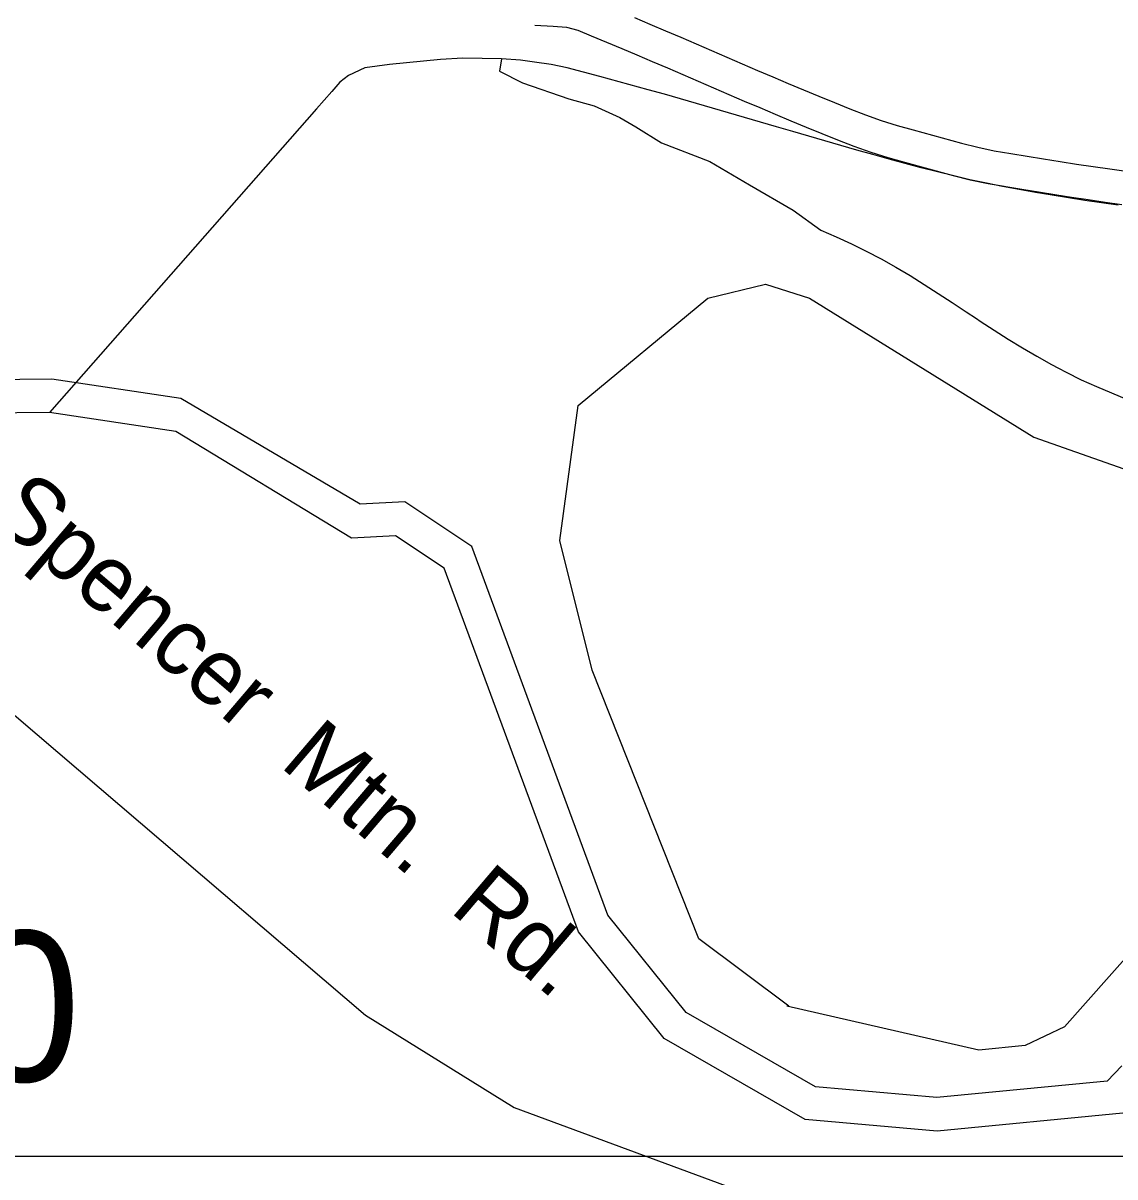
# Model space of a CAD drawing. Extents: x 1268485 to 1426702, y 514839 to 616766.
# Drawn here: x 1370002 to 1371075, y 573222 to 574355 of the extents above; entities that cross this region are included whole.
import ezdxf

# ---------------------------------------------------------------- set-up
doc = ezdxf.new("R2010")
doc.units = 0
for name, color, linetype in [('Old_Level_11', 7, 'Continuous'), ('Old_Level_32', 7, 'Continuous'), ('Old_Level_58', 7, 'Continuous'), ('Old_Level_60', 7, 'Continuous'), ('Old_Level_61', 7, 'Continuous'), ('Old_Level_62', 7, 'Continuous'), ('Old_Level_63', 7, 'Continuous'), ('Old_Level_8', 7, 'Continuous')]:
    doc.layers.add(name, color=color, linetype=linetype)

msp = doc.modelspace()

# ---------------------------------------------------------------- linework, layer by layer
at = {"layer": 'Old_Level_32'}
msp.add_lwpolyline([(1369855.495, 573793.151), (1370338.736, 573380.57), (1370484.761, 573289.654), (1370744.361, 573193.672), (1370825.486, 573140.29), (1370890.386, 573107.82), (1370999.087, 573063.625), (1371060.742, 573050.637), (1371099.274, 573053.672), (1371141.133, 573068.454), (1371175.366, 573092.816), (1371211.857, 573126.234)], dxfattribs=at)
at = {"layer": 'Old_Level_58'}
msp.add_line((1370290.69, 574270.813), (1370028.121, 573972.36), dxfattribs=at)
msp.add_line((1370290.69, 574270.813), (1370028.121, 573972.36), dxfattribs=at)
msp.add_lwpolyline([(1370472.366, 574319.718), (1370434.432, 574320.641), (1370412.388, 574319.155), (1370362.253, 574314.387), (1370338.16, 574310.952), (1370321.96, 574303.366), (1370313.451, 574296.804), (1370305.556, 574287.73), (1370290.69, 574270.813)], dxfattribs=at)
msp.add_lwpolyline([(1370472.366, 574319.718), (1370434.432, 574320.641), (1370412.388, 574319.155), (1370362.253, 574314.387), (1370338.16, 574310.952), (1370321.96, 574303.366), (1370313.451, 574296.804), (1370305.556, 574287.73), (1370290.69, 574270.813)], dxfattribs=at)
at = {"layer": 'Old_Level_60'}
for points in [[(1370152.246, 573953.616), (1370028.121, 573972.36), (1369738.69, 573969.438), (1369532.715, 574091.752), (1369231.699, 574422.757), (1369120.663, 574707.318), (1369055.661, 574793.953)], [(1370603.087, 574360.318), (1370618.158, 574353.911), (1370633.332, 574347.503), (1370648.403, 574341.043), (1370663.475, 574334.533), (1370678.546, 574328.023), (1370693.617, 574321.513), (1370708.689, 574315.053), (1370723.76, 574308.543), (1370738.831, 574302.084), (1370754.005, 574295.676), (1370769.077, 574289.319), (1370784.25, 574283.065), (1370799.424, 574276.862), (1370814.701, 574270.711), (1370829.874, 574264.713), (1370845.356, 574259.33), (1370861.042, 574254.461), (1370876.934, 574250), (1370924.403, 574236.979), (1370940.295, 574232.981), (1370956.392, 574229.598), (1370972.591, 574226.932), (1370988.79, 574224.266), (1371004.989, 574221.652), (1371021.188, 574219.037), (1371037.387, 574216.474), (1371053.689, 574214.014), (1371069.888, 574211.656), (1371086.19, 574209.4)], [(1370472.366, 574319.718), (1370470.251, 574307.716), (1370492.988, 574296.341), (1370538.462, 574280.416), (1370563.472, 574273.591), (1370588.484, 574262.216), (1370604.399, 574253.116), (1370629.41, 574237.191)], [(1370821.467, 574230.213), (1370805.678, 574234.724), (1370789.889, 574239.235), (1370774.203, 574243.849), (1370758.414, 574248.412), (1370742.625, 574253.025), (1370726.938, 574257.639), (1370711.149, 574262.253), (1370695.463, 574266.866), (1370679.674, 574271.48), (1370663.885, 574276.042), (1370648.096, 574280.553), (1370632.307, 574285.013), (1370616.518, 574289.422), (1370568.946, 574302.596), (1370552.952, 574306.902), (1370536.958, 574310.85), (1370520.964, 574314.131), (1370504.867, 574316.591), (1370490.923, 574318.437), (1370472.366, 574319.718)], [(1370629.41, 574237.191), (1370677.158, 574218.991), (1370715.811, 574196.241), (1370759.011, 574171.216), (1370785.993, 574151.473), (1370801.065, 574144.963), (1370816.033, 574138.196), (1370830.695, 574130.968), (1370845.253, 574123.33), (1370859.607, 574115.281), (1370873.756, 574106.926), (1370887.699, 574098.313), (1370901.438, 574089.445), (1370915.176, 574080.422), (1370928.915, 574071.349), (1370938.962, 574064.685)], [(1371078.09, 574176.131), (1371061.891, 574178.437), (1371045.589, 574180.847), (1371029.39, 574183.308), (1371013.191, 574185.871), (1370996.992, 574188.587), (1370980.895, 574191.355), (1370964.696, 574194.38), (1370948.702, 574197.661), (1370932.606, 574201.147), (1370916.612, 574204.838), (1370900.617, 574208.785), (1370884.726, 574212.835), (1370868.937, 574217.089), (1370853.045, 574221.396), (1370837.256, 574225.753), (1370821.467, 574230.213)], [(1370754.777, 573389.416), (1370666.103, 573455.391), (1370561.512, 573719.291), (1370529.681, 573846.691), (1370547.723, 573979.383), (1370674.885, 574084.766), (1370731.727, 574098.416), (1370774.927, 574084.766), (1370995.476, 573948.266), (1371188.741, 573880.016), (1371291.058, 573873.191), (1371343.353, 573809.491), (1371345.626, 573729.866), (1371025.348, 573368.941), (1370986.695, 573350.741), (1370941.221, 573346.191), (1370752.503, 573389.416)], [(1370938.962, 574064.685), (1370942.551, 574062.275), (1370956.289, 574053.304), (1370970.13, 574044.487), (1370984.074, 574035.926), (1370998.325, 574027.621), (1371012.678, 574019.676), (1371019.445, 574016.088)], [(1371019.445, 574016.088), (1371027.237, 574011.986), (1371041.898, 574004.605), (1371056.765, 573998.094), (1371086.497, 573985.535)], [(1371082.704, 573284), (1370900.294, 573266.566), (1370770.693, 573277.941), (1370631.998, 573357.566), (1370547.87, 573462.216), (1370415.996, 573819.391), (1370368.248, 573851.241), (1370325.048, 573848.966), (1370152.246, 573953.616)]]:
    msp.add_lwpolyline(points, dxfattribs=at)
at = {"layer": 'Old_Level_61'}
for points in [[(1370157.145, 573986.057), (1370030.419, 574005.193), (1369747.543, 574002.338), (1369553.686, 574117.455), (1369260.056, 574440.339), (1369149.597, 574723.421), (1369089.271, 574803.824)], [(1370504.988, 574352.762), (1370523.182, 574351.975), (1370536.035, 574350.81), (1370547.141, 574347.854), (1370560.324, 574342.509), (1370575.367, 574336.309), (1370590.374, 574330.073), (1370605.358, 574323.703), (1370620.488, 574317.313), (1370635.437, 574310.907), (1370650.465, 574304.415), (1370665.536, 574297.905), (1370680.651, 574291.376), (1370695.721, 574284.917), (1370710.793, 574278.406), (1370725.988, 574271.893), (1370741.249, 574265.449), (1370756.45, 574259.037), (1370771.791, 574252.714), (1370787.089, 574246.461), (1370802.544, 574240.237), (1370818.452, 574233.95), (1370835.102, 574228.161), (1370851.745, 574222.994), (1370868.162, 574218.386), (1370916.06, 574205.248), (1370932.915, 574201.007), (1370950.351, 574197.342), (1370983.513, 574191.885), (1370999.762, 574189.263), (1371016.01, 574186.64), (1371032.375, 574184.051), (1371048.877, 574181.56), (1371065.277, 574179.173), (1371081.844, 574176.88)], [(1371067.31, 573315.487), (1370900.167, 573299.511), (1370780.76, 573309.992), (1370653.695, 573382.941), (1370576.794, 573478.6), (1370443.078, 573840.763), (1370377.396, 573884.577), (1370333.406, 573882.26), (1370157.145, 573986.057)], [(1371067.31, 573315.487), (1371081.782, 573330.548)]]:
    msp.add_lwpolyline(points, dxfattribs=at)
at = {"layer": 'Old_Level_62'}
msp.add_line((1371019.445, 574016.088), (1371019.445, 574016.088), dxfattribs=at)
at = {"layer": 'Old_Level_63'}
msp.add_lwpolyline([(1402204.691, 573245.596), (1399456.736, 573245.596), (1368033.021, 573241.255)], dxfattribs=at)

# ---------------------------------------------------------------- texts
at = {"layer": 'Old_Level_11'}
msp.add_text('Spencer  Mtn.  Rd.', height=65.61666, rotation=319.510003, dxfattribs=at).set_placement((1369967.619, 573869.357))
at = {"layer": 'Old_Level_8'}
msp.add_text('2200', height=147.6375, dxfattribs=at).set_placement((1369619.428, 573315.381))

doc.saveas('drawing.dxf')
